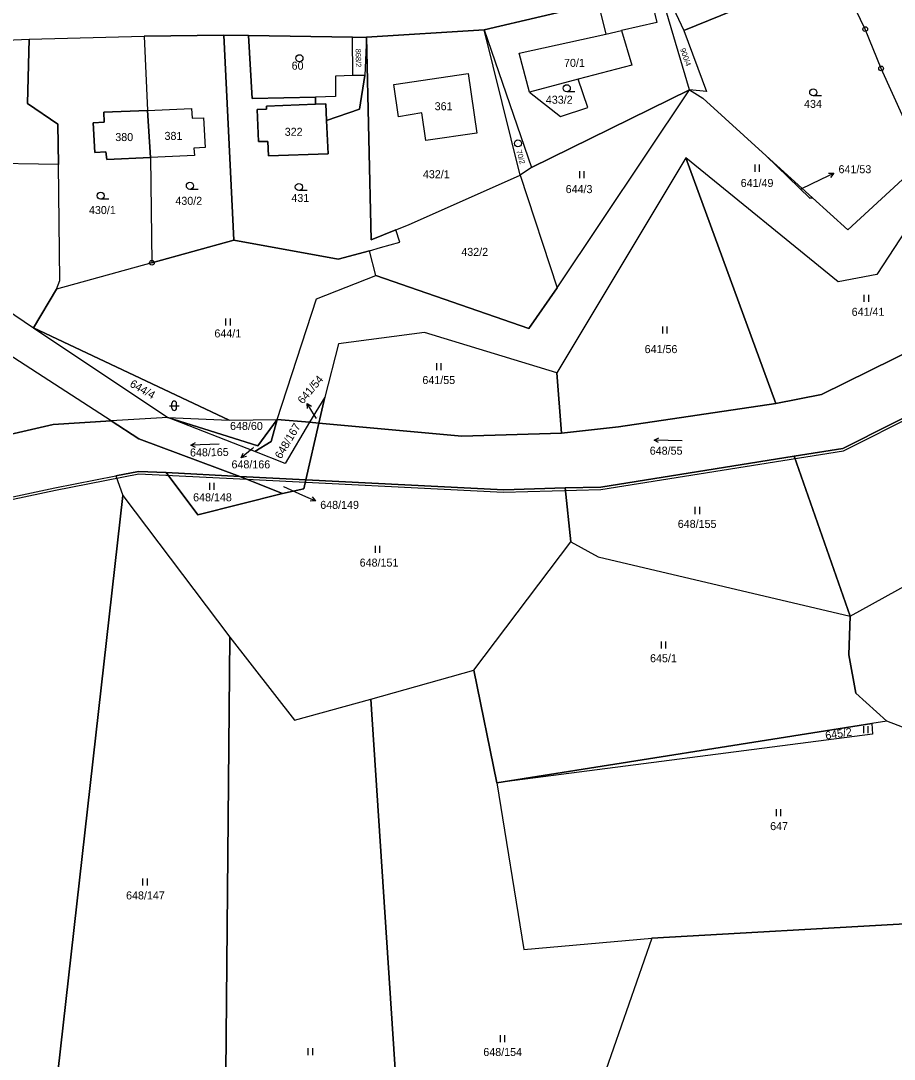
# Model space of a CAD drawing. Extents: x -654083 to -650132, y -1099819 to -1096699.
# Drawn here: x -652286.2 to -652100.7, y -1098652.8 to -1098432.3 of the extents above; entities that cross this region are included whole.
import ezdxf

# ---------------------------------------------------------------- set-up
doc = ezdxf.new("R2010")
doc.units = 0
for name, color, linetype in [('Geodetické body', 7, 'Continuous'), ('Hranice - vnitř_ kresba', 7, 'Continuous'), ('Obvody jako plochy', 7, 'Continuous'), ('Ostatní hranice', 7, 'Continuous'), ('Parcelní čísla', 7, 'Continuous'), ('Prvky pro prodl_ par_ č_', 7, 'Continuous'), ('Značky kultur', 7, 'Continuous')]:
    doc.layers.add(name, color=color, linetype=linetype)

msp = doc.modelspace()

# ---------------------------------------------------------------- linework, layer by layer
at = {"layer": 'Geodetické body'}
for centre, radius in [((-652106.91, -1098434.07), 0.5), ((-652106.91, -1098434.07), 0.001), ((-652103.52, -1098442.41), 0.5), ((-652103.52, -1098442.41), 0.001), ((-652258.4, -1098483.7), 0.5), ((-652258.4, -1098483.7), 0.001)]:
    msp.add_circle(centre, radius, dxfattribs=at)
at = {"layer": 'Hranice - vnitř_ kresba'}
for p, q in [((-652152.78, -1098426.05), (-652151.15, -1098432.69)), ((-652163.64, -1098428.58), (-652162.02, -1098435.12)), ((-652162.02, -1098435.12), (-652158.67, -1098434.37)), ((-652151.15, -1098432.69), (-652158.67, -1098434.37)), ((-652158.67, -1098434.37), (-652156.45, -1098441.76)), ((-652180.41, -1098439.21), (-652162.02, -1098435.12)), ((-652178.18, -1098447.45), (-652180.41, -1098439.21)), ((-652156.45, -1098441.76), (-652167.84, -1098444.69)), ((-652215.75, -1098443.93), (-652219.42, -1098444.06)), ((-652219.42, -1098444.06), (-652219.42, -1098448.42)), ((-652219.42, -1098448.42), (-652223.64, -1098448.54))]:
    msp.add_line(p, q, dxfattribs=at)
at = {"layer": 'Obvody jako plochy'}
for points in [[(-652145.39, -1098434.37), (-652127.11, -1098426.85), (-652129.81, -1098420.73), (-652131.87, -1098416.42), (-652150.44, -1098423.8), (-652148.29, -1098428.35)], [(-652103.52, -1098442.41), (-652106.91, -1098434.07), (-652109.86, -1098427.86), (-652111.1, -1098423.06), (-652110.52, -1098416.43), (-652131.87, -1098416.42), (-652129.81, -1098420.73), (-652127.11, -1098426.85), (-652145.39, -1098434.37), (-652140.58, -1098447.33), (-652144.19, -1098446.98), (-652141.37, -1098448.73), (-652127.94, -1098460.95), (-652118.11, -1098469.91), (-652110.62, -1098476.72), (-652094.5, -1098461.89), (-652098.68, -1098453.09)], [(-652079.46, -1098441.09), (-652072.55, -1098448.55), (-652082.21, -1098453.05), (-652080.09, -1098464), (-652094.5, -1098461.89), (-652098.68, -1098453.09), (-652103.52, -1098442.41), (-652106.91, -1098434.07), (-652109.86, -1098427.86), (-652111.1, -1098423.06), (-652110.52, -1098416.43), (-652085.88, -1098421.32), (-652082.73, -1098424.25), (-652082.04, -1098430.31)], [(-652127.11, -1098426.85), (-652129.81, -1098420.73), (-652148.29, -1098428.35), (-652145.39, -1098434.37)], [(-652144.19, -1098446.98), (-652150.49, -1098425.58), (-652152.78, -1098426.05), (-652163.64, -1098428.58), (-652187.85, -1098434.22), (-652177.76, -1098463.45)], [(-652150.44, -1098423.8), (-652148.29, -1098428.35), (-652145.39, -1098434.37), (-652140.58, -1098447.33), (-652144.19, -1098446.98), (-652150.49, -1098425.58)], [(-652206.61, -1098476.71), (-652203.93, -1098475.64), (-652180.19, -1098465.08), (-652187.85, -1098434.22), (-652212.84, -1098435.79), (-652211.86, -1098478.81)], [(-652177.76, -1098463.45), (-652180.19, -1098465.08), (-652187.85, -1098434.22)], [(-652178.18, -1098447.45), (-652180.41, -1098439.21), (-652162.02, -1098435.12), (-652158.67, -1098434.37), (-652156.45, -1098441.76), (-652167.84, -1098444.69)], [(-652284.44, -1098436.24), (-652284.82, -1098449.89), (-652278.34, -1098454.23), (-652278.24, -1098462.86), (-652295.33, -1098462.57), (-652300.32, -1098462.48), (-652309.95, -1098462.31), (-652309.8, -1098458.12), (-652309.55, -1098452.04), (-652303.36, -1098452.01), (-652302.28, -1098436.98)], [(-652270.51, -1098460.31), (-652268.16, -1098460.17), (-652267.98, -1098461.75), (-652258.69, -1098461.33), (-652258.4, -1098483.7), (-652278.66, -1098489.27), (-652277.94, -1098487.45), (-652278.24, -1098462.86), (-652278.34, -1098454.23), (-652284.82, -1098449.89), (-652284.44, -1098436.24), (-652260.06, -1098435.58), (-652259.34, -1098451.34), (-652268.59, -1098451.72), (-652268.53, -1098453.82), (-652270.87, -1098453.95)], [(-652258.4, -1098483.7), (-652240.98, -1098478.92), (-652243.14, -1098435.37), (-652260.06, -1098435.58), (-652259.34, -1098451.34), (-652249.99, -1098450.96), (-652249.83, -1098453.02), (-652247.42, -1098452.92), (-652247.05, -1098459.21), (-652249.46, -1098459.35), (-652249.38, -1098460.91), (-652258.69, -1098461.33)], [(-652212.18, -1098481.13), (-652209.85, -1098480.45), (-652205.74, -1098479.29), (-652206.61, -1098476.71), (-652211.86, -1098478.81), (-652212.84, -1098435.79), (-652213.17, -1098443.96), (-652214.31, -1098451.08), (-652221.29, -1098453.49), (-652220.93, -1098460.59), (-652233.66, -1098461.02), (-652233.78, -1098457.97), (-652235.75, -1098457.97), (-652236.03, -1098451.16), (-652234.06, -1098451.08), (-652234.08, -1098450.45), (-652223.62, -1098450.03), (-652223.64, -1098448.54), (-652237.1, -1098448.82), (-652237.88, -1098435.44), (-652243.14, -1098435.37), (-652240.98, -1098478.92), (-652218.87, -1098482.9)], [(-652213.17, -1098443.96), (-652215.75, -1098443.93), (-652215.81, -1098435.75), (-652237.88, -1098435.44), (-652237.1, -1098448.82), (-652223.64, -1098448.54), (-652223.62, -1098450.03), (-652221.47, -1098449.94), (-652221.29, -1098453.49), (-652214.31, -1098451.08)], [(-652212.84, -1098435.79), (-652213.17, -1098443.96), (-652215.75, -1098443.93), (-652215.81, -1098435.75)], [(-652300.32, -1098462.48), (-652309.95, -1098462.31), (-652309.8, -1098458.12), (-652309.55, -1098452.04), (-652303.36, -1098452.01), (-652302.28, -1098436.98), (-652314.71, -1098437.5), (-652327.45, -1098479.59), (-652320.99, -1098481.27), (-652299.69, -1098486.62), (-652283.51, -1098497.52), (-652278.66, -1098489.27), (-652277.94, -1098487.45), (-652278.24, -1098462.86), (-652295.33, -1098462.57)], [(-652191.21, -1098443.51), (-652189.39, -1098456.18), (-652200.24, -1098457.76), (-652201.09, -1098451.87), (-652206.05, -1098452.67), (-652207.01, -1098445.82)], [(-652189.39, -1098456.18), (-652200.24, -1098457.76), (-652201.09, -1098451.87), (-652206.05, -1098452.67), (-652207.01, -1098445.82), (-652191.21, -1098443.51)], [(-652191.21, -1098443.51), (-652189.39, -1098456.18), (-652200.24, -1098457.76), (-652201.09, -1098451.87), (-652206.05, -1098452.67), (-652207.01, -1098445.82)], [(-652171.63, -1098452.63), (-652165.79, -1098450.75), (-652167.84, -1098444.69), (-652178.18, -1098447.45)], [(-652171.63, -1098452.63), (-652165.79, -1098450.75), (-652167.84, -1098444.69), (-652178.18, -1098447.45)], [(-652172.3, -1098489.01), (-652144.19, -1098446.98), (-652177.76, -1098463.45), (-652180.19, -1098465.08)], [(-652221.29, -1098453.49), (-652221.47, -1098449.94), (-652223.62, -1098450.03), (-652234.08, -1098450.45), (-652234.06, -1098451.08), (-652236.03, -1098451.16), (-652235.75, -1098457.97), (-652233.78, -1098457.97), (-652233.66, -1098461.02), (-652220.93, -1098460.59)], [(-652236.03, -1098451.16), (-652235.75, -1098457.97), (-652233.78, -1098457.97), (-652233.66, -1098461.02), (-652220.93, -1098460.59), (-652221.29, -1098453.49), (-652221.47, -1098449.94), (-652223.62, -1098450.03), (-652234.08, -1098450.45), (-652234.06, -1098451.08)], [(-652259.34, -1098451.34), (-652258.69, -1098461.33), (-652267.98, -1098461.75), (-652268.16, -1098460.17), (-652270.51, -1098460.31), (-652270.87, -1098453.95), (-652268.53, -1098453.82), (-652268.59, -1098451.72)], [(-652268.16, -1098460.17), (-652267.98, -1098461.75), (-652258.69, -1098461.33), (-652259.34, -1098451.34), (-652268.59, -1098451.72), (-652268.53, -1098453.82), (-652270.87, -1098453.95), (-652270.51, -1098460.31)], [(-652249.38, -1098460.91), (-652258.69, -1098461.33), (-652259.34, -1098451.34), (-652249.99, -1098450.96), (-652249.83, -1098453.02), (-652247.42, -1098452.92), (-652247.05, -1098459.21), (-652249.46, -1098459.35)], [(-652259.34, -1098451.34), (-652249.99, -1098450.96), (-652249.83, -1098453.02), (-652247.42, -1098452.92), (-652247.05, -1098459.21), (-652249.46, -1098459.35), (-652249.38, -1098460.91), (-652258.69, -1098461.33)], [(-652127.94, -1098460.95), (-652118.11, -1098469.91), (-652118.7, -1098469.97)], [(-652125.89, -1098513.61), (-652145.01, -1098461.39), (-652172.38, -1098507.04), (-652171.39, -1098519.89), (-652159.29, -1098518.54)], [(-652064.95, -1098486.37), (-652072.32, -1098475.17), (-652074.18, -1098476.35), (-652094.66, -1098471.28), (-652104.43, -1098486.16), (-652112.63, -1098487.77), (-652145.01, -1098461.39), (-652125.89, -1098513.61), (-652116.16, -1098511.68)], [(-652180.19, -1098465.08), (-652172.3, -1098489.01), (-652178.35, -1098497.68), (-652210.87, -1098486.43), (-652212.18, -1098481.13), (-652209.85, -1098480.45), (-652205.74, -1098479.29), (-652206.61, -1098476.71), (-652203.93, -1098475.64)], [(-652223.47, -1098491.33), (-652210.87, -1098486.43), (-652212.18, -1098481.13), (-652218.87, -1098482.9), (-652240.98, -1098478.92), (-652258.4, -1098483.7), (-652278.66, -1098489.27), (-652283.51, -1098497.52), (-652241.96, -1098517.12), (-652231.81, -1098516.96)], [(-652299.83, -1098496.09), (-652302.7, -1098523.43), (-652279.4, -1098518.06), (-652267.03, -1098517.28)], [(-652241.96, -1098517.12), (-652283.51, -1098497.52), (-652255.03, -1098516.53)], [(-652043.81, -1098522.18), (-652058.77, -1098496.53), (-652111.67, -1098523.13), (-652122.02, -1098524.78), (-652110.12, -1098558.72)], [(-652172.38, -1098507.04), (-652200.51, -1098498.52), (-652218.78, -1098500.94), (-652221.69, -1098512.26), (-652222.95, -1098517.76), (-652192.57, -1098520.52), (-652171.39, -1098519.89)], [(-652222.95, -1098517.76), (-652221.69, -1098512.26), (-652224.93, -1098517.58)], [(-652239.71, -1098529.06), (-652225.69, -1098529.77), (-652222.95, -1098517.76), (-652224.93, -1098517.58), (-652230.12, -1098526.3), (-652236.51, -1098523.76), (-652255.03, -1098516.53), (-652267.03, -1098517.28), (-652261.16, -1098521.08)], [(-652235.93, -1098522.57), (-652255.03, -1098516.53), (-652241.96, -1098517.12), (-652231.81, -1098516.96)], [(-652233.05, -1098521.68), (-652236.51, -1098523.76), (-652255.03, -1098516.53), (-652235.93, -1098522.57), (-652231.81, -1098516.96)], [(-652231.81, -1098516.96), (-652224.93, -1098517.58), (-652230.12, -1098526.3), (-652236.51, -1098523.76), (-652233.05, -1098521.68)], [(-652110.12, -1098558.72), (-652043.81, -1098522.18), (-652035.39, -1098536.14), (-652030.1, -1098548.17), (-652030.94, -1098552.38), (-652043.93, -1098544.32), (-652051.75, -1098547.93), (-652055, -1098559.84), (-652077.02, -1098571.51), (-652077.38, -1098578.12), (-652047.3, -1098577.28), (-652026.03, -1098590.74), (-652016.98, -1098623.98), (-652027.97, -1098618.96), (-652033.9, -1098597.43), (-652050.32, -1098591.91), (-652058.84, -1098596.33), (-652064.13, -1098594.83), (-652074.57, -1098591.67), (-652102.3, -1098581.01), (-652108.92, -1098575.1), (-652110.36, -1098566.97)], [(-652110.12, -1098558.72), (-652122.02, -1098524.78), (-652163.07, -1098531.32), (-652170.65, -1098531.52), (-652169.41, -1098542.99), (-652163.65, -1098546.16)], [(-652264.57, -1098533.1), (-652281.26, -1098681.4), (-652307.2, -1098682.68), (-652307.39, -1098684.23), (-652320.12, -1098679.86), (-652304.18, -1098536.87), (-652279, -1098531.51), (-652266.09, -1098528.97)], [(-652169.41, -1098542.99), (-652170.65, -1098531.52), (-652183.67, -1098531.88), (-652225.69, -1098529.77), (-652226.13, -1098531.67), (-652230.66, -1098532.68), (-652248.64, -1098537.22), (-652255.35, -1098528.26), (-652261.21, -1098528.01), (-652266.09, -1098528.97), (-652264.57, -1098533.1), (-652241.85, -1098563.2), (-652228.12, -1098580.84), (-652211.93, -1098576.39), (-652190.05, -1098570.21)], [(-652248.64, -1098537.22), (-652230.66, -1098532.68), (-652239.71, -1098529.06), (-652255.35, -1098528.26)], [(-652226.13, -1098531.67), (-652225.69, -1098529.77), (-652239.71, -1098529.06), (-652230.66, -1098532.68)], [(-652241.85, -1098563.2), (-652242.81, -1098671.17), (-652281.26, -1098681.4), (-652264.57, -1098533.1)], [(-652102.3, -1098581.01), (-652105.47, -1098581.55), (-652185.16, -1098594.15), (-652190.05, -1098570.21), (-652169.41, -1098542.99), (-652163.65, -1098546.16), (-652110.12, -1098558.72), (-652110.36, -1098566.97), (-652108.92, -1098575.1)], [(-652228.12, -1098580.84), (-652211.93, -1098576.39), (-652202.87, -1098714.2), (-652210.56, -1098726.52), (-652213.03, -1098730.25), (-652233.96, -1098729.42), (-652243.35, -1098729.03), (-652243.53, -1098707.45), (-652242.81, -1098671.17), (-652241.85, -1098563.2)], [(-652190.05, -1098570.21), (-652185.16, -1098594.15), (-652179.42, -1098629.52), (-652152.24, -1098627.16), (-652176.65, -1098697.18), (-652181.39, -1098702.88), (-652188.32, -1098701.98), (-652195.47, -1098701.02), (-652202.87, -1098714.2), (-652211.93, -1098576.39)], [(-652105.47, -1098581.55), (-652105.34, -1098583.83), (-652185.16, -1098594.15), (-652179.42, -1098629.52), (-652152.24, -1098627.16), (-652097.22, -1098623.98), (-652075.52, -1098622.9), (-652074.57, -1098591.67), (-652102.3, -1098581.01)], [(-652185.16, -1098594.15), (-652105.47, -1098581.55), (-652105.34, -1098583.83)], [(-652098.88, -1098720.07), (-652097.22, -1098623.98), (-652152.24, -1098627.16), (-652176.65, -1098697.18), (-652157.19, -1098712.68), (-652160.1, -1098720.06), (-652127.23, -1098732.36), (-652139.71, -1098765.21), (-652120.77, -1098736.72), (-652104.21, -1098730.67), (-652101.36, -1098728.02)]]:
    msp.add_lwpolyline(points, close=True, dxfattribs=at)
for points in [[(-652498.81, -1098422.38), (-652476.45, -1098432.57), (-652440.16, -1098442.2), (-652363.23, -1098440.91), (-652352.31, -1098440.04), (-652326.71, -1098438.51), (-652314.71, -1098437.5), (-652302.28, -1098436.98), (-652284.44, -1098436.24), (-652260.06, -1098435.58), (-652243.14, -1098435.37), (-652237.88, -1098435.44), (-652215.81, -1098435.75), (-652212.84, -1098435.79), (-652187.85, -1098434.22), (-652163.64, -1098428.58)], [(-652094.66, -1098471.28), (-652104.43, -1098486.16), (-652112.63, -1098487.77), (-652145.01, -1098461.39), (-652172.38, -1098507.04), (-652200.51, -1098498.52), (-652218.78, -1098500.94), (-652221.69, -1098512.26), (-652224.93, -1098517.58), (-652231.81, -1098516.96), (-652223.47, -1098491.33), (-652210.87, -1098486.43), (-652178.35, -1098497.68), (-652172.3, -1098489.01), (-652144.19, -1098446.98), (-652141.37, -1098448.73), (-652127.94, -1098460.95), (-652118.7, -1098469.97), (-652118.11, -1098469.91), (-652110.62, -1098476.72), (-652094.5, -1098461.89)], [(-651991.89, -1098474.94), (-652019.11, -1098470), (-652045.33, -1098477.14), (-652048.55, -1098478.26), (-652064.95, -1098486.37), (-652116.16, -1098511.68), (-652125.89, -1098513.61), (-652159.29, -1098518.54), (-652171.39, -1098519.89), (-652192.57, -1098520.52), (-652222.95, -1098517.76), (-652225.69, -1098529.77), (-652183.67, -1098531.88), (-652170.65, -1098531.52), (-652163.07, -1098531.32), (-652122.02, -1098524.78), (-652111.67, -1098523.13), (-652058.77, -1098496.53), (-652040.63, -1098487.41), (-652038.05, -1098486.12), (-652019.43, -1098481.68), (-652001.99, -1098484.41), (-651996.07, -1098485.34)], [(-652299.69, -1098486.62), (-652283.51, -1098497.52), (-652255.03, -1098516.53), (-652267.03, -1098517.28), (-652299.83, -1098496.09)], [(-652304.18, -1098536.87), (-652279, -1098531.51), (-652266.09, -1098528.97), (-652261.21, -1098528.01), (-652255.35, -1098528.26), (-652239.71, -1098529.06), (-652261.16, -1098521.08), (-652267.03, -1098517.28), (-652279.4, -1098518.06), (-652302.7, -1098523.43)]]:
    msp.add_lwpolyline(points, dxfattribs=at)
for centre, radius in [((-652227.06, -1098440.26), 0.75), ((-652227.06, -1098440.26), 0.001), ((-652180.66, -1098458.34), 0.75), ((-652180.66, -1098458.34), 0.001)]:
    msp.add_circle(centre, radius, dxfattribs=at)
at = {"layer": 'Ostatní hranice'}
for p, q in [((-652111.54, -1098523.61), (-652058.53, -1098496.97)), ((-652163.03, -1098531.82), (-652111.54, -1098523.61)), ((-652278.84, -1098531.98), (-652261.19, -1098528.51)), ((-652261.19, -1098528.51), (-652239.7, -1098529.56)), ((-652239.7, -1098529.56), (-652183.71, -1098532.38)), ((-652315.3, -1098539.73), (-652278.84, -1098531.98)), ((-652183.71, -1098532.38), (-652163.03, -1098531.82))]:
    msp.add_line(p, q, dxfattribs=at)
at = {"layer": 'Prvky pro prodl_ par_ č_'}
for p, q in [((-652116.28, -1098465.97), (-652113.57, -1098464.68)), ((-652120.54, -1098467.99), (-652116.28, -1098465.97)), ((-652223.84, -1098516.11), (-652225.42, -1098513.56)), ((-652223.42, -1098516.78), (-652223.84, -1098516.11)), ((-652237.13, -1098523.18), (-652239.41, -1098525.13)), ((-652236.85, -1098522.95), (-652237.13, -1098523.18)), ((-652230.47, -1098531.21), (-652226.38, -1098533.04)), ((-652226.38, -1098533.04), (-652223.64, -1098534.26))]:
    msp.add_line(p, q, dxfattribs=at)
for points in [[(-652114.69, -1098464.66), (-652113.57, -1098464.68), (-652114.26, -1098465.56)], [(-652225.32, -1098514.67), (-652225.42, -1098513.56), (-652224.47, -1098514.15)], [(-652238.33, -1098524.86), (-652239.41, -1098525.13), (-652238.98, -1098524.1)], [(-652224.35, -1098533.4), (-652223.64, -1098534.26), (-652224.76, -1098534.31)]]:
    msp.add_lwpolyline(points, dxfattribs=at)
at = {"layer": 'Značky kultur'}
for p, q in [((-652168.54, -1098447.38), (-652170.29, -1098447.38)), ((-652116.2, -1098448.26), (-652117.95, -1098448.26)), ((-652130.34, -1098462.85), (-652130.34, -1098464.35)), ((-652129.32, -1098464.35), (-652129.32, -1098462.85)), ((-652167.59, -1098464.24), (-652167.59, -1098465.74)), ((-652166.57, -1098465.74), (-652166.57, -1098464.24)), ((-652248.58, -1098468.1), (-652250.33, -1098468.1)), ((-652225.44, -1098468.35), (-652227.19, -1098468.35)), ((-652267.53, -1098470.2), (-652269.28, -1098470.2)), ((-652107.17, -1098490.52), (-652107.17, -1098492.02)), ((-652106.15, -1098492.02), (-652106.15, -1098490.52)), ((-652242.75, -1098495.52), (-652242.75, -1098497.02)), ((-652241.72, -1098497.02), (-652241.72, -1098495.52)), ((-652149.97, -1098497.21), (-652149.97, -1098498.71)), ((-652148.95, -1098498.71), (-652148.95, -1098497.21)), ((-652197.95, -1098505.02), (-652197.95, -1098506.52)), ((-652196.93, -1098506.52), (-652196.93, -1098505.02)), ((-652254.14, -1098514.55), (-652254.14, -1098513.55)), ((-652253.14, -1098514.55), (-652253.14, -1098513.55)), ((-652254.64, -1098514.05), (-652252.64, -1098514.05)), ((-652244.13, -1098522.19), (-652250.13, -1098522.43)), ((-652145.76, -1098521.48), (-652151.76, -1098521.36)), ((-652246.16, -1098530.43), (-652246.16, -1098531.93)), ((-652245.14, -1098531.93), (-652245.14, -1098530.43)), ((-652143.08, -1098535.56), (-652143.08, -1098537.06)), ((-652142.06, -1098537.06), (-652142.06, -1098535.56)), ((-652210.99, -1098543.78), (-652210.99, -1098545.28)), ((-652209.96, -1098545.28), (-652209.96, -1098543.78)), ((-652150.25, -1098564.09), (-652150.25, -1098565.59)), ((-652149.22, -1098565.59), (-652149.22, -1098564.09)), ((-652107.3, -1098582.1), (-652107.3, -1098583.6)), ((-652106.28, -1098583.6), (-652106.28, -1098582.1)), ((-652125.82, -1098599.75), (-652125.82, -1098601.25)), ((-652124.8, -1098601.25), (-652124.8, -1098599.75)), ((-652260.37, -1098614.47), (-652260.37, -1098615.97)), ((-652259.34, -1098615.97), (-652259.34, -1098614.47)), ((-652184.43, -1098647.72), (-652184.43, -1098649.22)), ((-652183.41, -1098649.22), (-652183.41, -1098647.72)), ((-652225.26, -1098650.46), (-652225.26, -1098651.96)), ((-652224.23, -1098651.96), (-652224.23, -1098650.46))]:
    msp.add_line(p, q, dxfattribs=at)
for points in [[(-652249.11, -1098522.89), (-652250.13, -1098522.43), (-652249.15, -1098521.89)], [(-652150.77, -1098521.88), (-652151.76, -1098521.36), (-652150.75, -1098520.88)]]:
    msp.add_lwpolyline(points, dxfattribs=at)
for centre in [(-652170.29, -1098446.63), (-652117.95, -1098447.51), (-652250.33, -1098467.35), (-652227.19, -1098467.6), (-652269.28, -1098469.45)]:
    msp.add_circle(centre, 0.75, dxfattribs=at)
for centre, start, end in [((-652253.64, -1098513.55), 0, 180), ((-652253.64, -1098514.55), 180, 0)]:
    msp.add_arc(centre, 0.5, start, end, dxfattribs=at)

# ---------------------------------------------------------------- texts
at = {"layer": 'Parcelní čísla'}
for s, height, rotation, p in [('868/2', 1.14, 270.981, (-652215.14, -1098438.25)), ('900/4', 1.14, 289.332, (-652146.23, -1098438.34)), ('70/2', 1.14, 285.543, (-652181.01, -1098459.9)), ('641/53', 0.1, 317.601, (-652120.69, -1098467.85)), ('644/4', 1.7, 330.021, (-652263.25, -1098509.87)), ('648/167', 1.7, 59.067, (-652230.96, -1098525.48)), ('641/54', 0.1, 57.897, (-652223.42, -1098516.78)), ('648/166', 0.1, 30.978, (-652236.85, -1098522.95)), ('648/165', 1.7, 0.855, (-652250.29, -1098524.84)), ('648/149', 0.1, 338.274, (-652230.47, -1098531.21)), ('645/2', 1.7, 8.685, (-652115.25, -1098584.96))]:
    msp.add_text(s, height=height, rotation=rotation, dxfattribs=at).set_placement(p)
for s, p in [('60', (-652228.72, -1098442.69)), ('70/1', (-652170.87, -1098442.09)), ('361', (-652198.34, -1098451.3)), ('433/2', (-652174.73, -1098449.92)), ('434', (-652119.89, -1098450.81)), ('380', (-652266.17, -1098457.85)), ('381', (-652255.71, -1098457.6)), ('322', (-652230.19, -1098456.73)), ('432/1', (-652200.84, -1098465.74)), ('644/3', (-652170.52, -1098468.9)), ('641/49', (-652133.35, -1098467.6)), ('430/2', (-652253.41, -1098471.39)), ('431', (-652228.77, -1098470.78)), ('430/1', (-652271.76, -1098473.35)), ('432/2', (-652192.68, -1098482.23)), ('641/41', (-652109.78, -1098494.96)), ('644/1', (-652245.12, -1098499.55)), ('641/56', (-652153.75, -1098502.88)), ('641/55', (-652200.95, -1098509.45)), ('648/60', (-652241.8, -1098519.2)), ('648/55', (-652152.66, -1098524.45)), ('648/148', (-652249.64, -1098534.35)), ('648/155', (-652146.71, -1098540)), ('648/151', (-652214.27, -1098548.22)), ('645/1', (-652152.6, -1098568.53)), ('647', (-652127.09, -1098604.18)), ('648/147', (-652263.88, -1098618.9)), ('648/154', (-652188.01, -1098652.15))]:
    msp.add_text(s, height=1.7, dxfattribs=at).set_placement(p)
at = {"layer": 'Prvky pro prodl_ par_ č_'}
for s, p in [('641/53', (-652112.57, -1098464.68)), ('648/166', (-652241.49, -1098527.36)), ('648/149', (-652222.64, -1098535.96))]:
    msp.add_text(s, height=1.7, dxfattribs=at).set_placement(p)
msp.add_text('641/54', height=1.7, rotation=49.833, dxfattribs=at).set_placement((-652226.34, -1098513.83))

doc.saveas('drawing.dxf')
